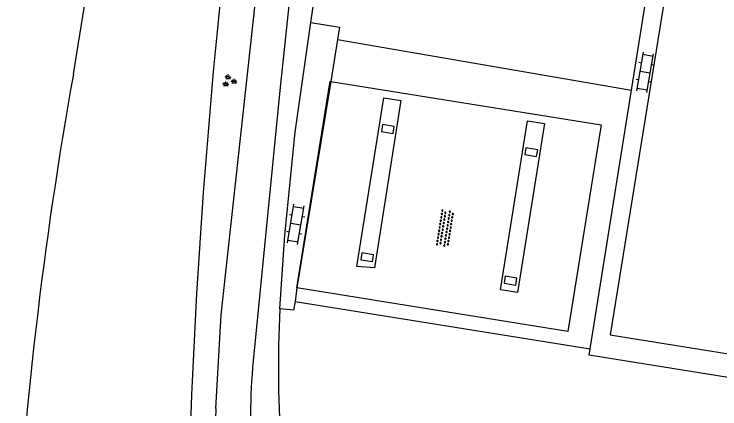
# Model space of a CAD drawing. Extents: x 132994 to 136000, y 393499 to 395512.
# Drawn here: x 133872.76 to 133914, y 393648.26 to 393671.35 of the extents above; entities that cross this region are included whole.
import ezdxf

# ---------------------------------------------------------------- set-up
doc = ezdxf.new("R2010")
doc.units = 0
for name, color, linetype in [('gg-bbg-hoofdgebouw', 7, 'Continuous'), ('gg-bbg-luifel en loopbrug', 7, 'Continuous'), ('gg-bbg-pilaar overkapping', 7, 'Continuous'), ('gg-knt-verharding', 7, 'Continuous'), ('gt-symb-groenvak', 7, 'Continuous'), ('gt-symb-klinker verharding', 7, 'Continuous'), ('gt-symb-overige verharding', 7, 'Continuous')]:
    doc.layers.add(name, color=color, linetype=linetype)

# ---------------------------------------------------------------- blocks, each defined once
blk = doc.blocks.new('gt0-KL1')
at = {"layer": 'gt-symb-klinker verharding'}
for p, q in [((-0.5, 0.3), (-0.5, 0.45)), ((0.5, 0.3), (0.5, 0.45)), ((-1.15, 0.3), (1.15, 0.3)), ((-1, -0.3), (-1, 0.3)), ((0, -0.3), (0, 0.3)), ((1, -0.3), (1, 0.3)), ((-1.15, -0.3), (1.15, -0.3)), ((-0.5, -0.45), (-0.5, -0.3)), ((0.5, -0.45), (0.5, -0.3))]:
    blk.add_line(p, q, dxfattribs=at)
blk = doc.blocks.new('gt0-OVH')
at = {"layer": 'gt-symb-overige verharding'}
for points in [[(-0.972, 0.298), (-0.967, 0.308), (-0.965, 0.319), (-0.966, 0.33), (-0.971, 0.34), (-0.978, 0.348), (-0.988, 0.353), (-0.999, 0.355), (-1.01, 0.354), (-1.02, 0.349), (-1.028, 0.342), (-1.033, 0.332), (-1.035, 0.321), (-1.034, 0.31), (-1.029, 0.3), (-1.022, 0.292), (-1.012, 0.287), (-1.001, 0.285), (-0.99, 0.286), (-0.98, 0.291)], [(-0.872, 0.106), (-0.867, 0.116), (-0.865, 0.126), (-0.866, 0.137), (-0.871, 0.147), (-0.878, 0.156), (-0.888, 0.161), (-0.899, 0.163), (-0.91, 0.162), (-0.92, 0.157), (-0.928, 0.15), (-0.933, 0.14), (-0.935, 0.129), (-0.934, 0.118), (-0.929, 0.108), (-0.922, 0.1), (-0.912, 0.095), (-0.901, 0.092), (-0.89, 0.094), (-0.88, 0.098)], [(-0.772, 0.298), (-0.767, 0.308), (-0.765, 0.319), (-0.766, 0.33), (-0.771, 0.34), (-0.778, 0.348), (-0.788, 0.353), (-0.799, 0.355), (-0.81, 0.354), (-0.82, 0.349), (-0.828, 0.342), (-0.833, 0.332), (-0.835, 0.321), (-0.834, 0.31), (-0.829, 0.3), (-0.822, 0.292), (-0.812, 0.287), (-0.801, 0.285), (-0.79, 0.286), (-0.78, 0.291)], [(-0.672, 0.106), (-0.667, 0.116), (-0.665, 0.126), (-0.666, 0.137), (-0.671, 0.147), (-0.678, 0.156), (-0.688, 0.161), (-0.699, 0.163), (-0.71, 0.162), (-0.72, 0.157), (-0.728, 0.15), (-0.733, 0.14), (-0.735, 0.129), (-0.734, 0.118), (-0.729, 0.108), (-0.722, 0.1), (-0.712, 0.095), (-0.701, 0.092), (-0.69, 0.094), (-0.68, 0.098)], [(-0.572, 0.298), (-0.567, 0.308), (-0.565, 0.319), (-0.566, 0.33), (-0.571, 0.34), (-0.578, 0.348), (-0.588, 0.353), (-0.599, 0.355), (-0.61, 0.354), (-0.62, 0.349), (-0.628, 0.342), (-0.633, 0.332), (-0.635, 0.321), (-0.634, 0.31), (-0.629, 0.3), (-0.622, 0.292), (-0.612, 0.287), (-0.601, 0.285), (-0.59, 0.286), (-0.58, 0.291)], [(-0.472, 0.106), (-0.467, 0.116), (-0.465, 0.126), (-0.466, 0.137), (-0.471, 0.147), (-0.478, 0.156), (-0.488, 0.161), (-0.499, 0.163), (-0.51, 0.162), (-0.52, 0.157), (-0.528, 0.15), (-0.533, 0.14), (-0.535, 0.129), (-0.534, 0.118), (-0.529, 0.108), (-0.522, 0.1), (-0.512, 0.095), (-0.501, 0.092), (-0.49, 0.094), (-0.48, 0.098)], [(-0.372, 0.298), (-0.367, 0.308), (-0.365, 0.319), (-0.366, 0.33), (-0.371, 0.34), (-0.378, 0.348), (-0.388, 0.353), (-0.399, 0.355), (-0.41, 0.354), (-0.42, 0.349), (-0.428, 0.342), (-0.433, 0.332), (-0.435, 0.321), (-0.434, 0.31), (-0.429, 0.3), (-0.422, 0.292), (-0.412, 0.287), (-0.401, 0.285), (-0.39, 0.286), (-0.38, 0.291)], [(-0.272, 0.106), (-0.267, 0.116), (-0.265, 0.126), (-0.266, 0.137), (-0.271, 0.147), (-0.278, 0.156), (-0.288, 0.161), (-0.299, 0.163), (-0.31, 0.162), (-0.32, 0.157), (-0.328, 0.15), (-0.333, 0.14), (-0.335, 0.129), (-0.334, 0.118), (-0.329, 0.108), (-0.322, 0.1), (-0.312, 0.095), (-0.301, 0.092), (-0.29, 0.094), (-0.28, 0.098)], [(-0.172, 0.298), (-0.167, 0.308), (-0.165, 0.319), (-0.166, 0.33), (-0.171, 0.34), (-0.178, 0.348), (-0.188, 0.353), (-0.199, 0.355), (-0.21, 0.354), (-0.22, 0.349), (-0.228, 0.342), (-0.233, 0.332), (-0.235, 0.321), (-0.234, 0.31), (-0.229, 0.3), (-0.222, 0.292), (-0.212, 0.287), (-0.201, 0.285), (-0.19, 0.286), (-0.18, 0.291)], [(-0.072, 0.106), (-0.067, 0.116), (-0.065, 0.126), (-0.066, 0.137), (-0.071, 0.147), (-0.078, 0.156), (-0.088, 0.161), (-0.099, 0.163), (-0.11, 0.162), (-0.12, 0.157), (-0.128, 0.15), (-0.133, 0.14), (-0.135, 0.129), (-0.134, 0.118), (-0.129, 0.108), (-0.122, 0.1), (-0.112, 0.095), (-0.101, 0.092), (-0.09, 0.094), (-0.08, 0.098)], [(0.028, 0.298), (0.033, 0.308), (0.035, 0.319), (0.034, 0.33), (0.029, 0.34), (0.022, 0.348), (0.012, 0.353), (0.001, 0.355), (-0.01, 0.354), (-0.02, 0.349), (-0.028, 0.342), (-0.033, 0.332), (-0.035, 0.321), (-0.034, 0.31), (-0.029, 0.3), (-0.022, 0.292), (-0.012, 0.287), (-0.001, 0.285), (0.01, 0.286), (0.02, 0.291)], [(0.128, 0.106), (0.133, 0.116), (0.135, 0.126), (0.134, 0.137), (0.129, 0.147), (0.122, 0.156), (0.112, 0.161), (0.101, 0.163), (0.09, 0.162), (0.08, 0.157), (0.072, 0.15), (0.067, 0.14), (0.065, 0.129), (0.066, 0.118), (0.071, 0.108), (0.078, 0.1), (0.088, 0.095), (0.099, 0.092), (0.11, 0.094), (0.12, 0.098)], [(0.228, 0.298), (0.233, 0.308), (0.235, 0.319), (0.234, 0.33), (0.229, 0.34), (0.222, 0.348), (0.212, 0.353), (0.201, 0.355), (0.19, 0.354), (0.18, 0.349), (0.172, 0.342), (0.167, 0.332), (0.165, 0.321), (0.166, 0.31), (0.171, 0.3), (0.178, 0.292), (0.188, 0.287), (0.199, 0.285), (0.21, 0.286), (0.22, 0.291)], [(0.328, 0.106), (0.333, 0.116), (0.335, 0.126), (0.334, 0.137), (0.329, 0.147), (0.322, 0.156), (0.312, 0.161), (0.301, 0.163), (0.29, 0.162), (0.28, 0.157), (0.272, 0.15), (0.267, 0.14), (0.265, 0.129), (0.266, 0.118), (0.271, 0.108), (0.278, 0.1), (0.288, 0.095), (0.299, 0.092), (0.31, 0.094), (0.32, 0.098)], [(0.428, 0.298), (0.433, 0.308), (0.435, 0.319), (0.434, 0.33), (0.429, 0.34), (0.422, 0.348), (0.412, 0.353), (0.401, 0.355), (0.39, 0.354), (0.38, 0.349), (0.372, 0.342), (0.367, 0.332), (0.365, 0.321), (0.366, 0.31), (0.371, 0.3), (0.378, 0.292), (0.388, 0.287), (0.399, 0.285), (0.41, 0.286), (0.42, 0.291)], [(0.528, 0.106), (0.533, 0.116), (0.535, 0.126), (0.534, 0.137), (0.529, 0.147), (0.522, 0.156), (0.512, 0.161), (0.501, 0.163), (0.49, 0.162), (0.48, 0.157), (0.472, 0.15), (0.467, 0.14), (0.465, 0.129), (0.466, 0.118), (0.471, 0.108), (0.478, 0.1), (0.488, 0.095), (0.499, 0.092), (0.51, 0.094), (0.52, 0.098)], [(0.628, 0.298), (0.633, 0.308), (0.635, 0.319), (0.634, 0.33), (0.629, 0.34), (0.622, 0.348), (0.612, 0.353), (0.601, 0.355), (0.59, 0.354), (0.58, 0.349), (0.572, 0.342), (0.567, 0.332), (0.565, 0.321), (0.566, 0.31), (0.571, 0.3), (0.578, 0.292), (0.588, 0.287), (0.599, 0.285), (0.61, 0.286), (0.62, 0.291)], [(0.728, 0.106), (0.733, 0.116), (0.735, 0.126), (0.734, 0.137), (0.729, 0.147), (0.722, 0.156), (0.712, 0.161), (0.701, 0.163), (0.69, 0.162), (0.68, 0.157), (0.672, 0.15), (0.667, 0.14), (0.665, 0.129), (0.666, 0.118), (0.671, 0.108), (0.678, 0.1), (0.688, 0.095), (0.699, 0.092), (0.71, 0.094), (0.72, 0.098)], [(0.828, 0.298), (0.833, 0.308), (0.835, 0.319), (0.834, 0.33), (0.829, 0.34), (0.822, 0.348), (0.812, 0.353), (0.801, 0.355), (0.79, 0.354), (0.78, 0.349), (0.772, 0.342), (0.767, 0.332), (0.765, 0.321), (0.766, 0.31), (0.771, 0.3), (0.778, 0.292), (0.788, 0.287), (0.799, 0.285), (0.81, 0.286), (0.82, 0.291)], [(0.928, 0.106), (0.933, 0.116), (0.935, 0.126), (0.934, 0.137), (0.929, 0.147), (0.922, 0.156), (0.912, 0.161), (0.901, 0.163), (0.89, 0.162), (0.88, 0.157), (0.872, 0.15), (0.867, 0.14), (0.865, 0.129), (0.866, 0.118), (0.871, 0.108), (0.878, 0.1), (0.888, 0.095), (0.899, 0.092), (0.91, 0.094), (0.92, 0.098)], [(1.028, 0.298), (1.033, 0.308), (1.035, 0.319), (1.034, 0.33), (1.029, 0.34), (1.022, 0.348), (1.012, 0.353), (1.001, 0.355), (0.99, 0.354), (0.98, 0.349), (0.972, 0.342), (0.967, 0.332), (0.965, 0.321), (0.966, 0.31), (0.971, 0.3), (0.978, 0.292), (0.988, 0.287), (0.999, 0.285), (1.01, 0.286), (1.02, 0.291)], [(-0.972, -0.142), (-0.967, -0.132), (-0.965, -0.121), (-0.966, -0.11), (-0.971, -0.1), (-0.978, -0.092), (-0.988, -0.087), (-0.999, -0.085), (-1.01, -0.086), (-1.02, -0.091), (-1.028, -0.098), (-1.033, -0.108), (-1.035, -0.119), (-1.034, -0.13), (-1.029, -0.14), (-1.022, -0.148), (-1.012, -0.153), (-1.001, -0.155), (-0.99, -0.154), (-0.98, -0.149)], [(-0.872, -0.334), (-0.867, -0.324), (-0.865, -0.314), (-0.866, -0.303), (-0.871, -0.293), (-0.878, -0.284), (-0.888, -0.279), (-0.899, -0.277), (-0.91, -0.278), (-0.92, -0.283), (-0.928, -0.29), (-0.933, -0.3), (-0.935, -0.311), (-0.934, -0.322), (-0.929, -0.332), (-0.922, -0.34), (-0.912, -0.345), (-0.901, -0.348), (-0.89, -0.346), (-0.88, -0.342)], [(-0.772, -0.142), (-0.767, -0.132), (-0.765, -0.121), (-0.766, -0.11), (-0.771, -0.1), (-0.778, -0.092), (-0.788, -0.087), (-0.799, -0.085), (-0.81, -0.086), (-0.82, -0.091), (-0.828, -0.098), (-0.833, -0.108), (-0.835, -0.119), (-0.834, -0.13), (-0.829, -0.14), (-0.822, -0.148), (-0.812, -0.153), (-0.801, -0.155), (-0.79, -0.154), (-0.78, -0.149)], [(-0.672, -0.334), (-0.667, -0.324), (-0.665, -0.314), (-0.666, -0.303), (-0.671, -0.293), (-0.678, -0.284), (-0.688, -0.279), (-0.699, -0.277), (-0.71, -0.278), (-0.72, -0.283), (-0.728, -0.29), (-0.733, -0.3), (-0.735, -0.311), (-0.734, -0.322), (-0.729, -0.332), (-0.722, -0.34), (-0.712, -0.345), (-0.701, -0.348), (-0.69, -0.346), (-0.68, -0.342)], [(-0.572, -0.142), (-0.567, -0.132), (-0.565, -0.121), (-0.566, -0.11), (-0.571, -0.1), (-0.578, -0.092), (-0.588, -0.087), (-0.599, -0.085), (-0.61, -0.086), (-0.62, -0.091), (-0.628, -0.098), (-0.633, -0.108), (-0.635, -0.119), (-0.634, -0.13), (-0.629, -0.14), (-0.622, -0.148), (-0.612, -0.153), (-0.601, -0.155), (-0.59, -0.154), (-0.58, -0.149)], [(-0.472, -0.334), (-0.467, -0.324), (-0.465, -0.314), (-0.466, -0.303), (-0.471, -0.293), (-0.478, -0.284), (-0.488, -0.279), (-0.499, -0.277), (-0.51, -0.278), (-0.52, -0.283), (-0.528, -0.29), (-0.533, -0.3), (-0.535, -0.311), (-0.534, -0.322), (-0.529, -0.332), (-0.522, -0.34), (-0.512, -0.345), (-0.501, -0.348), (-0.49, -0.346), (-0.48, -0.342)], [(-0.372, -0.142), (-0.367, -0.132), (-0.365, -0.121), (-0.366, -0.11), (-0.371, -0.1), (-0.378, -0.092), (-0.388, -0.087), (-0.399, -0.085), (-0.41, -0.086), (-0.42, -0.091), (-0.428, -0.098), (-0.433, -0.108), (-0.435, -0.119), (-0.434, -0.13), (-0.429, -0.14), (-0.422, -0.148), (-0.412, -0.153), (-0.401, -0.155), (-0.39, -0.154), (-0.38, -0.149)], [(-0.272, -0.334), (-0.267, -0.324), (-0.265, -0.314), (-0.266, -0.303), (-0.271, -0.293), (-0.278, -0.284), (-0.288, -0.279), (-0.299, -0.277), (-0.31, -0.278), (-0.32, -0.283), (-0.328, -0.29), (-0.333, -0.3), (-0.335, -0.311), (-0.334, -0.322), (-0.329, -0.332), (-0.322, -0.34), (-0.312, -0.345), (-0.301, -0.348), (-0.29, -0.346), (-0.28, -0.342)], [(-0.172, -0.142), (-0.167, -0.132), (-0.165, -0.121), (-0.166, -0.11), (-0.171, -0.1), (-0.178, -0.092), (-0.188, -0.087), (-0.199, -0.085), (-0.21, -0.086), (-0.22, -0.091), (-0.228, -0.098), (-0.233, -0.108), (-0.235, -0.119), (-0.234, -0.13), (-0.229, -0.14), (-0.222, -0.148), (-0.212, -0.153), (-0.201, -0.155), (-0.19, -0.154), (-0.18, -0.149)], [(-0.072, -0.334), (-0.067, -0.324), (-0.065, -0.314), (-0.066, -0.303), (-0.071, -0.293), (-0.078, -0.284), (-0.088, -0.279), (-0.099, -0.277), (-0.11, -0.278), (-0.12, -0.283), (-0.128, -0.29), (-0.133, -0.3), (-0.135, -0.311), (-0.134, -0.322), (-0.129, -0.332), (-0.122, -0.34), (-0.112, -0.345), (-0.101, -0.348), (-0.09, -0.346), (-0.08, -0.342)], [(0.028, -0.142), (0.033, -0.132), (0.035, -0.121), (0.034, -0.11), (0.029, -0.1), (0.022, -0.092), (0.012, -0.087), (0.001, -0.085), (-0.01, -0.086), (-0.02, -0.091), (-0.028, -0.098), (-0.033, -0.108), (-0.035, -0.119), (-0.034, -0.13), (-0.029, -0.14), (-0.022, -0.148), (-0.012, -0.153), (-0.001, -0.155), (0.01, -0.154), (0.02, -0.149)], [(0.128, -0.334), (0.133, -0.324), (0.135, -0.314), (0.134, -0.303), (0.129, -0.293), (0.122, -0.284), (0.112, -0.279), (0.101, -0.277), (0.09, -0.278), (0.08, -0.283), (0.072, -0.29), (0.067, -0.3), (0.065, -0.311), (0.066, -0.322), (0.071, -0.332), (0.078, -0.34), (0.088, -0.345), (0.099, -0.348), (0.11, -0.346), (0.12, -0.342)], [(0.228, -0.142), (0.233, -0.132), (0.235, -0.121), (0.234, -0.11), (0.229, -0.1), (0.222, -0.092), (0.212, -0.087), (0.201, -0.085), (0.19, -0.086), (0.18, -0.091), (0.172, -0.098), (0.167, -0.108), (0.165, -0.119), (0.166, -0.13), (0.171, -0.14), (0.178, -0.148), (0.188, -0.153), (0.199, -0.155), (0.21, -0.154), (0.22, -0.149)], [(0.328, -0.334), (0.333, -0.324), (0.335, -0.314), (0.334, -0.303), (0.329, -0.293), (0.322, -0.284), (0.312, -0.279), (0.301, -0.277), (0.29, -0.278), (0.28, -0.283), (0.272, -0.29), (0.267, -0.3), (0.265, -0.311), (0.266, -0.322), (0.271, -0.332), (0.278, -0.34), (0.288, -0.345), (0.299, -0.348), (0.31, -0.346), (0.32, -0.342)], [(0.428, -0.142), (0.433, -0.132), (0.435, -0.121), (0.434, -0.11), (0.429, -0.1), (0.422, -0.092), (0.412, -0.087), (0.401, -0.085), (0.39, -0.086), (0.38, -0.091), (0.372, -0.098), (0.367, -0.108), (0.365, -0.119), (0.366, -0.13), (0.371, -0.14), (0.378, -0.148), (0.388, -0.153), (0.399, -0.155), (0.41, -0.154), (0.42, -0.149)], [(0.528, -0.334), (0.533, -0.324), (0.535, -0.314), (0.534, -0.303), (0.529, -0.293), (0.522, -0.284), (0.512, -0.279), (0.501, -0.277), (0.49, -0.278), (0.48, -0.283), (0.472, -0.29), (0.467, -0.3), (0.465, -0.311), (0.466, -0.322), (0.471, -0.332), (0.478, -0.34), (0.488, -0.345), (0.499, -0.348), (0.51, -0.346), (0.52, -0.342)], [(0.628, -0.142), (0.633, -0.132), (0.635, -0.121), (0.634, -0.11), (0.629, -0.1), (0.622, -0.092), (0.612, -0.087), (0.601, -0.085), (0.59, -0.086), (0.58, -0.091), (0.572, -0.098), (0.567, -0.108), (0.565, -0.119), (0.566, -0.13), (0.571, -0.14), (0.578, -0.148), (0.588, -0.153), (0.599, -0.155), (0.61, -0.154), (0.62, -0.149)], [(0.728, -0.334), (0.733, -0.324), (0.735, -0.314), (0.734, -0.303), (0.729, -0.293), (0.722, -0.284), (0.712, -0.279), (0.701, -0.277), (0.69, -0.278), (0.68, -0.283), (0.672, -0.29), (0.667, -0.3), (0.665, -0.311), (0.666, -0.322), (0.671, -0.332), (0.678, -0.34), (0.688, -0.345), (0.699, -0.348), (0.71, -0.346), (0.72, -0.342)], [(0.828, -0.142), (0.833, -0.132), (0.835, -0.121), (0.834, -0.11), (0.829, -0.1), (0.822, -0.092), (0.812, -0.087), (0.801, -0.085), (0.79, -0.086), (0.78, -0.091), (0.772, -0.098), (0.767, -0.108), (0.765, -0.119), (0.766, -0.13), (0.771, -0.14), (0.778, -0.148), (0.788, -0.153), (0.799, -0.155), (0.81, -0.154), (0.82, -0.149)], [(0.928, -0.334), (0.933, -0.324), (0.935, -0.314), (0.934, -0.303), (0.929, -0.293), (0.922, -0.284), (0.912, -0.279), (0.901, -0.277), (0.89, -0.278), (0.88, -0.283), (0.872, -0.29), (0.867, -0.3), (0.865, -0.311), (0.866, -0.322), (0.871, -0.332), (0.878, -0.34), (0.888, -0.345), (0.899, -0.348), (0.91, -0.346), (0.92, -0.342)], [(1.028, -0.142), (1.033, -0.132), (1.035, -0.121), (1.034, -0.11), (1.029, -0.1), (1.022, -0.092), (1.012, -0.087), (1.001, -0.085), (0.99, -0.086), (0.98, -0.091), (0.972, -0.098), (0.967, -0.108), (0.965, -0.119), (0.966, -0.13), (0.971, -0.14), (0.978, -0.148), (0.988, -0.153), (0.999, -0.155), (1.01, -0.154), (1.02, -0.149)]]:
    blk.add_lwpolyline(points, close=True, dxfattribs=at)
blk = doc.blocks.new('gt0-GRVAK')
at = {"layer": 'gt-symb-groenvak'}
for p, q in [((-0.11, 0.189), (-0.228, 0.24)), ((-0.182, 0.153), (0.088, 0.153)), ((-0.091, 0.211), (-0.156, 0.322)), ((-0.047, 0.214), (-0.047, 0.393)), ((-0.004, 0.211), (0.061, 0.322)), ((0.015, 0.189), (0.133, 0.24)), ((0.262, -0.052), (0.197, 0.059)), ((0.305, -0.049), (0.305, 0.13)), ((0.349, -0.052), (0.414, 0.059)), ((-0.245, -0.228), (-0.363, -0.177)), ((-0.318, -0.264), (-0.047, -0.264)), ((-0.226, -0.206), (-0.291, -0.095)), ((-0.183, -0.203), (-0.183, -0.024)), ((-0.139, -0.206), (-0.074, -0.095)), ((-0.12, -0.228), (-0.002, -0.177)), ((0.243, -0.074), (0.125, -0.023)), ((0.17, -0.11), (0.441, -0.11)), ((0.368, -0.074), (0.486, -0.023))]:
    blk.add_line(p, q, dxfattribs=at)

msp = doc.modelspace()

# ---------------------------------------------------------------- linework, layer by layer
at = {"layer": 'gg-bbg-hoofdgebouw'}
msp.add_lwpolyline([(133913.384, 393688.41), (133907.587, 393652.592), (133925.788, 393649.673)], dxfattribs=at)
at = {"layer": 'gg-bbg-luifel en loopbrug'}
for points in [[(133889.282, 393655.332), (133891.229, 393667.42), (133891.259, 393667.415)], [(133891.259, 393667.415), (133907.056, 393664.872), (133905.11, 393652.783), (133889.282, 393655.332)]]:
    msp.add_lwpolyline(points, dxfattribs=at)
at = {"layer": 'gg-bbg-pilaar overkapping'}
for points in [[(133894.975, 393664.77), (133894.292, 393664.883), (133894.227, 393664.488), (133894.91, 393664.375), (133894.975, 393664.77)], [(133903.355, 393663.418), (133902.667, 393663.525), (133902.607, 393663.134), (133903.294, 393663.027), (133903.355, 393663.418)], [(133893.764, 393657.275), (133893.076, 393657.379), (133893.016, 393656.978), (133893.704, 393656.875), (133893.764, 393657.275)], [(133902.145, 393655.899), (133901.461, 393656.018), (133901.393, 393655.621), (133902.076, 393655.503), (133902.145, 393655.899)]]:
    msp.add_lwpolyline(points, dxfattribs=at)
at = {"layer": 'gg-knt-verharding'}
for p, q in [((133890.104, 393670.858), (133893.567, 393695.206)), ((133876.226, 393667.844), (133876.869, 393671.838)), ((133891.653, 393669.87), (133891.259, 393667.415)), ((133891.653, 393669.87), (133908.838, 393666.902)), ((133891.259, 393667.415), (133889.282, 393655.332)), ((133906.422, 393651.775), (133908.838, 393666.902)), ((133889.282, 393655.332), (133889.176, 393654.551)), ((133889.176, 393654.551), (133906.422, 393651.775))]:
    msp.add_line(p, q, dxfattribs=at)
for points in [[(133892.069, 393694.887), (133891.172, 393688.94), (133889.771, 393679.131), (133888.821, 393671.861), (133888.312, 393667.081), (133886.731, 393651.065)], [(133884.55, 393648.29), (133884.86, 393653.755), (133886.86, 393672.1), (133889.201, 393689.26), (133889.994, 393694.504)], [(133908.838, 393666.902), (133912.309, 393688.631), (133913.432, 393688.461)], [(133888.29, 393654.117), (133888.587, 393658.426), (133889.19, 393664.436), (133890.104, 393670.858)], [(133890.104, 393670.858), (133891.772, 393670.584), (133891.653, 393669.87)], [(133895.367, 393666.288), (133893.815, 393656.506), (133892.788, 393656.581), (133894.367, 393666.445), (133895.367, 393666.288)], [(133903.758, 393664.941), (133902.185, 393655.072), (133901.173, 393655.224), (133902.763, 393665.1), (133903.758, 393664.941)], [(133889.176, 393654.551), (133889.093, 393654.039), (133888.29, 393654.117)], [(133925.788, 393649.673), (133924.071, 393648.555), (133906.361, 393651.394), (133906.422, 393651.775)]]:
    msp.add_lwpolyline(points, dxfattribs=at)
for centre, radius, start, end in [((134270.99, 393632.46), 388.221, 173.70227, 179.29011), ((134114.148, 393625.115), 241.729, 169.81859, 176.97194), ((133957.82, 393650.567), 69.62, 177.07729, 184.08139), ((133914.941, 393648.131), 28.362, 174.0622, 199.4112), ((133910.667, 393647.283), 26.136, 177.7911, 199.9244)]:
    msp.add_arc(centre, radius, start, end, dxfattribs=at)

# ---------------------------------------------------------------- block references
at = {"layer": 'gt-symb-groenvak'}
msp.add_blockref('gt0-GRVAK', (133885.312, 393667.439), dxfattribs=at)
at = {"layer": 'gt-symb-klinker verharding'}
for p, rotation in [((133909.635, 393667.94), 80.27403432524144), ((133889.219, 393659.049), 80.49998940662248)]:
    msp.add_blockref('gt0-KL1', p, dxfattribs=dict(at, rotation=rotation))
at = {"layer": 'gt-symb-overige verharding', "rotation": 80.8486039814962}
msp.add_blockref('gt0-OVH', (133897.943, 393658.821), dxfattribs=at)

doc.saveas('drawing.dxf')
